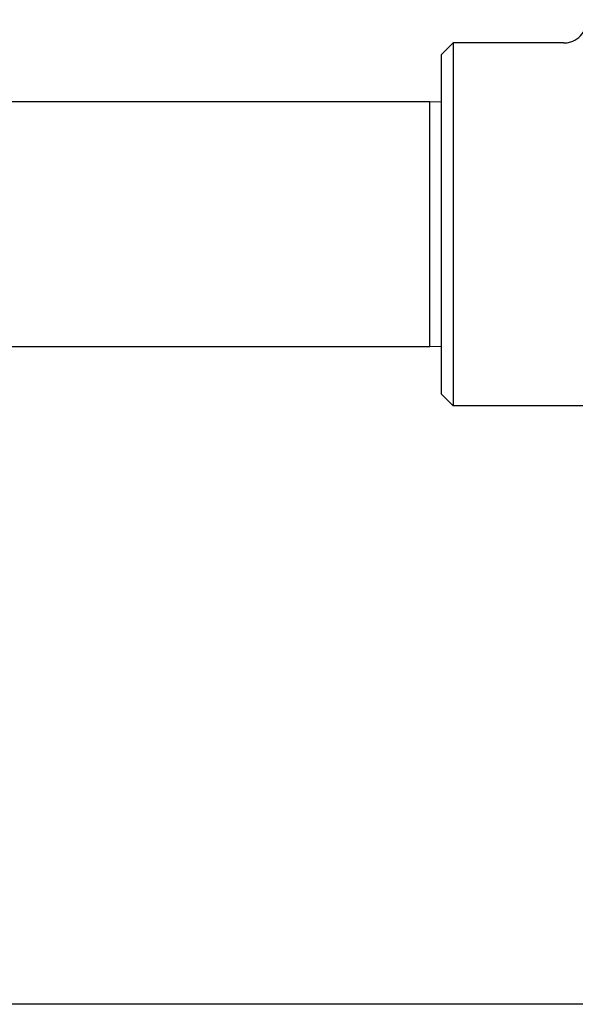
# Model space of a CAD drawing. Header units: inches. Extents: x 24 to 1128, y -94 to 748.
# Tile 457 of 573: x 751.97 to 754.96, y 256.13 to 261.41. Entities that reach past the tile are written whole.
import ezdxf

# ---------------------------------------------------------------- set-up
doc = ezdxf.new("R2010")
doc.units = ezdxf.units.IN
doc.header["$LTSCALE"] = 32
doc.header["$MEASUREMENT"] = 0
doc.layers.add('Visible (ANSI)', color=7, linetype='Continuous', lineweight=30)

msp = doc.modelspace()

# ---------------------------------------------------------------- linework, layer by layer
at = {"layer": 'Visible (ANSI)'}
for p, q in [((754.23749, 261.22487), (754.29999, 261.28737)), ((754.29999, 261.28737), (754.29999, 259.33987)), ((754.89263, 261.28737), (754.29999, 261.28737)), ((754.23749, 259.40237), (754.23749, 261.22487)), ((754.17499, 260.97112), (751.61249, 260.97112)), ((754.23749, 260.96949), (754.17499, 260.97112)), ((754.17499, 259.65612), (754.17499, 260.97112)), ((754.17499, 259.65612), (751.61249, 259.65612)), ((754.23749, 259.65776), (754.17499, 259.65612)), ((754.23749, 259.40237), (754.29999, 259.33987)), ((755.84732, 259.33987), (754.29999, 259.33987)), ((773.71339, 256.12612), (737.21339, 256.12612))]:
    msp.add_line(p, q, dxfattribs=at)
msp.add_open_spline([(754.89263, 261.28737), (754.89274, 261.28737), (754.89284, 261.28737), (754.9015, 261.2874), (754.91002, 261.28828), (754.92676, 261.29173), (754.93492, 261.29429), (754.9578, 261.3041), (754.97145, 261.31339), (754.99429, 261.33658), (755.00331, 261.35021), (755.01558, 261.38013), (755.01874, 261.39611), (755.01874, 261.41225)], degree=3, knots=[-0.00080906, -0.00080906, -0.00080906, -0.00080906, 0, 0, 0.06513682, 0.06513682, 0.13017613, 0.13017613, 0.25481643, 0.25481643, 0.37825086, 0.37825086, 0.50129539, 0.50129539, 0.50129539, 0.50129539], dxfattribs=at)

doc.saveas('drawing.dxf')
